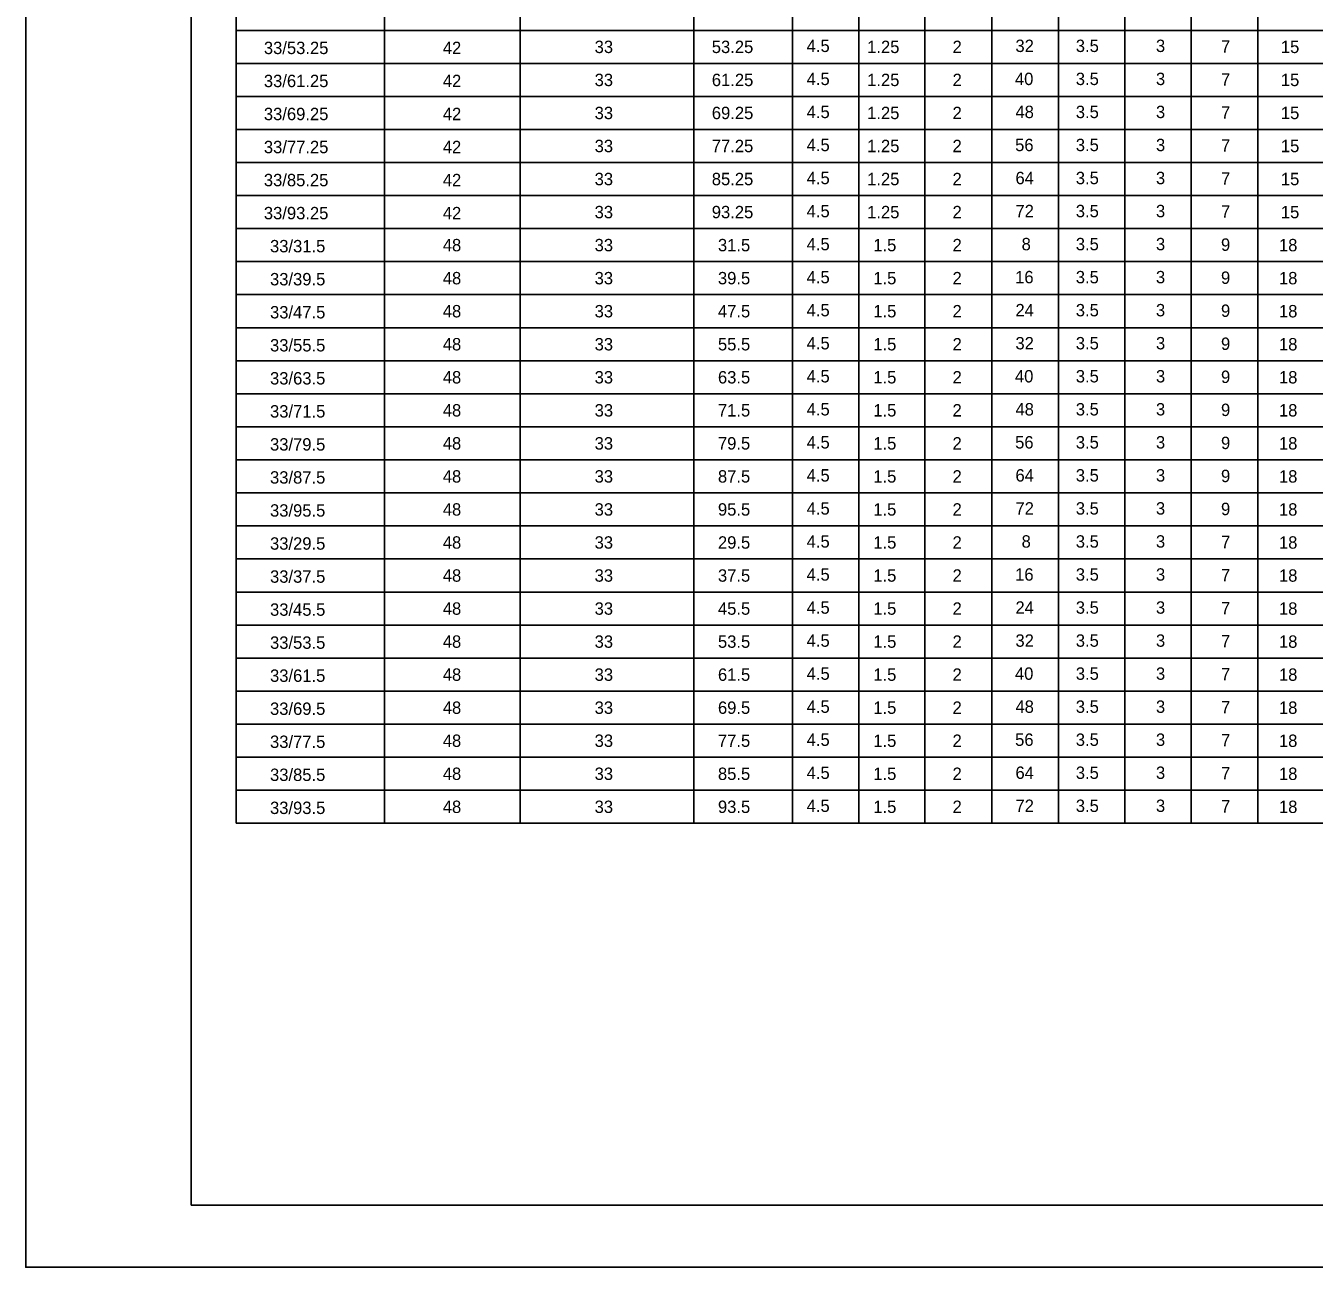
# Model space of a CAD drawing. Extents: x 635698 to 639877, y 296617 to 300175.
# Drawn here: x 638802.3 to 639114.2, y 298257.8 to 298558.4 of the extents above; entities that cross this region are included whole.
import ezdxf

# ---------------------------------------------------------------- set-up
doc = ezdxf.new("R2010")
doc.units = 0
doc.layers.add('2', color=7, linetype='Continuous')
doc.layers.add('PLT-BNDY', color=7, linetype='Continuous')

msp = doc.modelspace()

# ---------------------------------------------------------------- linework, layer by layer
at = {"layer": '2'}
for p, q in [((638842.3, 298272.8), (638842.3, 298836.8)), ((638853.27, 298826.88), (638853.27, 298509.29)), ((638889.15, 298581.29), (638889.15, 298509.29)), ((638922.02, 298581.29), (638922.02, 298509.29)), ((638964.02, 298581.29), (638964.02, 298509.29)), ((638987.91, 298581.29), (638987.91, 298509.29)), ((639004, 298581.29), (639004, 298509.29)), ((639019.92, 298581.29), (639019.92, 298509.29)), ((639036.17, 298581.29), (639036.17, 298509.29)), ((639052.26, 298581.29), (639052.26, 298509.29)), ((639068.35, 298581.29), (639068.35, 298509.29)), ((639084.43, 298581.29), (639084.43, 298509.29)), ((639100.52, 298581.29), (639100.52, 298509.29)), ((639405.11, 298557.29), (638853.27, 298557.29)), ((639405.11, 298549.29), (638853.27, 298549.29)), ((639405.11, 298541.29), (638853.27, 298541.29)), ((639405.11, 298533.29), (638853.27, 298533.29)), ((639405.11, 298525.29), (638853.27, 298525.29)), ((639405.11, 298517.29), (638853.27, 298517.29)), ((639405.11, 298509.29), (638853.27, 298509.29)), ((639405.11, 298509.29), (638853.27, 298509.29)), ((638853.27, 298509.29), (638853.27, 298437.29)), ((638889.15, 298509.29), (638889.15, 298437.29)), ((638922.02, 298509.29), (638922.02, 298437.29)), ((638964.02, 298509.29), (638964.02, 298437.29)), ((638987.91, 298509.29), (638987.91, 298437.29)), ((639004, 298509.29), (639004, 298437.29)), ((639019.92, 298509.29), (639019.92, 298437.29)), ((639036.17, 298509.29), (639036.17, 298437.29)), ((639052.26, 298509.29), (639052.26, 298437.29)), ((639068.35, 298509.29), (639068.35, 298437.29)), ((639084.43, 298509.29), (639084.43, 298437.29)), ((639100.52, 298509.29), (639100.52, 298437.29)), ((639405.11, 298501.29), (638853.27, 298501.29)), ((639405.11, 298493.29), (638853.27, 298493.29)), ((639405.11, 298485.29), (638853.27, 298485.29)), ((639405.11, 298477.29), (638853.27, 298477.29)), ((639405.11, 298469.29), (638853.27, 298469.29)), ((639405.11, 298461.29), (638853.27, 298461.29)), ((639405.11, 298453.29), (638853.27, 298453.29)), ((639405.11, 298445.29), (638853.27, 298445.29)), ((638853.27, 298437.29), (638853.27, 298365.29)), ((639405.11, 298437.29), (638853.27, 298437.29)), ((639405.11, 298437.29), (638853.27, 298437.29)), ((638889.15, 298437.29), (638889.15, 298365.29)), ((638922.02, 298437.29), (638922.02, 298365.29)), ((638964.02, 298437.29), (638964.02, 298365.29)), ((638987.91, 298437.29), (638987.91, 298365.29)), ((639004, 298437.29), (639004, 298365.29)), ((639019.92, 298437.29), (639019.92, 298365.29)), ((639036.17, 298437.29), (639036.17, 298365.29)), ((639052.26, 298437.29), (639052.26, 298365.29)), ((639068.35, 298437.29), (639068.35, 298365.29)), ((639084.43, 298437.29), (639084.43, 298365.29)), ((639100.52, 298437.29), (639100.52, 298365.29)), ((639405.11, 298429.29), (638853.27, 298429.29)), ((639405.11, 298421.29), (638853.27, 298421.29)), ((639405.11, 298413.29), (638853.27, 298413.29)), ((639405.11, 298405.29), (638853.27, 298405.29)), ((639405.11, 298397.29), (638853.27, 298397.29)), ((639405.11, 298389.29), (638853.27, 298389.29)), ((639405.11, 298381.29), (638853.27, 298381.29)), ((639405.11, 298373.29), (638853.27, 298373.29)), ((639405.11, 298365.29), (638853.27, 298365.29)), ((639405.11, 298365.29), (638853.27, 298365.29)), ((639628.3, 298272.8), (638842.3, 298272.8))]:
    msp.add_line(p, q, dxfattribs=at)
at = {"layer": 'PLT-BNDY'}
msp.add_lwpolyline([(638802.3, 298851.8), (639643.3, 298851.8), (639643.3, 298257.8), (638802.3, 298257.8)], close=True, dxfattribs=at)

# ---------------------------------------------------------------- texts
at = {"layer": '2'}
for s, p in [('33/53.25', (638859.94, 298551.54)), ('42', (638903.25, 298551.54)), ('33', (638940.01, 298551.79)), ('53.25', (638968.37, 298551.79)), ('4.5', (638991.34, 298552.04)), ('1.25', (639005.98, 298551.79)), ('2', (639026.65, 298551.79)), ('32', (639041.88, 298552.04)), ('3.5', (639056.49, 298552.04)), ('3', (639075.89, 298552.04)), ('7', (639091.65, 298551.9)), ('15', (639106.13, 298551.79)), ('33/61.25', (638859.94, 298543.54)), ('42', (638903.25, 298543.54)), ('33', (638940.01, 298543.79)), ('61.25', (638968.38, 298543.79)), ('4.5', (638991.34, 298544.04)), ('1.25', (639005.98, 298543.79)), ('2', (639026.65, 298543.79)), ('40', (639041.75, 298544.04)), ('3.5', (639056.49, 298544.04)), ('3', (639075.89, 298544.04)), ('7', (639091.65, 298543.9)), ('15', (639106.13, 298543.79)), ('33/69.25', (638859.94, 298535.54)), ('42', (638903.25, 298535.54)), ('33', (638940.01, 298535.79)), ('69.25', (638968.38, 298535.79)), ('4.5', (638991.34, 298536.04)), ('1.25', (639005.98, 298535.79)), ('2', (639026.65, 298535.79)), ('48', (639041.88, 298536.04)), ('3.5', (639056.49, 298536.04)), ('3', (639075.89, 298536.04)), ('7', (639091.65, 298535.9)), ('15', (639106.13, 298535.79)), ('33/77.25', (638859.94, 298527.54)), ('42', (638903.25, 298527.54)), ('33', (638940.01, 298527.79)), ('77.25', (638968.37, 298527.79)), ('4.5', (638991.34, 298528.04)), ('1.25', (639005.98, 298527.79)), ('2', (639026.65, 298527.79)), ('56', (639041.8, 298528.04)), ('3.5', (639056.49, 298528.04)), ('3', (639075.89, 298528.04)), ('7', (639091.65, 298527.9)), ('15', (639106.13, 298527.79)), ('33/85.25', (638859.94, 298519.54)), ('42', (638903.25, 298519.54)), ('33', (638940.01, 298519.79)), ('85.25', (638968.37, 298519.79)), ('4.5', (638991.34, 298520.04)), ('1.25', (639005.98, 298519.79)), ('2', (639026.65, 298519.79)), ('64', (639041.88, 298520.04)), ('3.5', (639056.49, 298520.04)), ('3', (639075.89, 298520.04)), ('7', (639091.65, 298519.9)), ('15', (639106.13, 298519.79)), ('33', (638940.01, 298511.79)), ('93.25', (638968.37, 298511.79)), ('4.5', (638991.34, 298512.04)), ('1.25', (639005.98, 298511.79)), ('2', (639026.65, 298511.79)), ('72', (639041.88, 298512.04)), ('3.5', (639056.49, 298512.04)), ('3', (639075.89, 298512.04)), ('7', (639091.65, 298511.9)), ('33/93.25', (638859.94, 298511.54)), ('42', (638903.25, 298511.54)), ('15', (639106.13, 298511.79)), ('33/31.5', (638861.43, 298503.54)), ('48', (638903.25, 298503.79)), ('33', (638940.01, 298503.79)), ('31.5', (638969.86, 298503.79)), ('4.5', (638991.34, 298504.04)), ('1.5', (639007.47, 298503.79)), ('2', (639026.65, 298503.79)), ('8', (639043.37, 298504.04)), ('3.5', (639056.49, 298504.04)), ('3', (639075.89, 298504.04)), ('9', (639091.64, 298503.9)), ('18', (639105.67, 298503.79)), ('33/39.5', (638861.43, 298495.54)), ('48', (638903.25, 298495.79)), ('33', (638940.01, 298495.79)), ('39.5', (638969.86, 298495.79)), ('4.5', (638991.34, 298496.04)), ('1.5', (639007.47, 298495.79)), ('2', (639026.65, 298495.79)), ('16', (639041.8, 298496.04)), ('3.5', (639056.49, 298496.04)), ('3', (639075.89, 298496.04)), ('9', (639091.64, 298495.9)), ('18', (639105.67, 298495.79)), ('33/47.5', (638861.43, 298487.54)), ('48', (638903.25, 298487.79)), ('33', (638940.01, 298487.79)), ('47.5', (638969.86, 298487.79)), ('4.5', (638991.34, 298488.04)), ('1.5', (639007.47, 298487.79)), ('2', (639026.65, 298487.79)), ('24', (639041.88, 298488.04)), ('3.5', (639056.49, 298488.04)), ('3', (639075.89, 298488.04)), ('9', (639091.64, 298487.9)), ('18', (639105.67, 298487.79)), ('33/55.5', (638861.43, 298479.54)), ('48', (638903.25, 298479.79)), ('33', (638940.01, 298479.79)), ('55.5', (638969.86, 298479.79)), ('4.5', (638991.34, 298480.04)), ('1.5', (639007.47, 298479.79)), ('2', (639026.65, 298479.79)), ('32', (639041.88, 298480.04)), ('3.5', (639056.49, 298480.04)), ('3', (639075.89, 298480.04)), ('9', (639091.64, 298479.9)), ('18', (639105.67, 298479.79)), ('33/63.5', (638861.43, 298471.54)), ('48', (638903.25, 298471.79)), ('33', (638940.01, 298471.79)), ('63.5', (638969.86, 298471.79)), ('4.5', (638991.34, 298472.04)), ('1.5', (639007.47, 298471.79)), ('2', (639026.65, 298471.79)), ('40', (639041.75, 298472.04)), ('3.5', (639056.49, 298472.04)), ('3', (639075.89, 298472.04)), ('9', (639091.64, 298471.9)), ('18', (639105.67, 298471.79)), ('33/71.5', (638861.43, 298463.54)), ('48', (638903.25, 298463.79)), ('33', (638940.01, 298463.79)), ('71.5', (638969.86, 298463.79)), ('4.5', (638991.34, 298464.04)), ('1.5', (639007.47, 298463.79)), ('2', (639026.65, 298463.79)), ('48', (639041.88, 298464.04)), ('3.5', (639056.49, 298464.04)), ('3', (639075.89, 298464.04)), ('9', (639091.64, 298463.9)), ('18', (639105.67, 298463.79)), ('33/79.5', (638861.43, 298455.54)), ('48', (638903.25, 298455.79)), ('33', (638940.01, 298455.79)), ('79.5', (638969.86, 298455.79)), ('4.5', (638991.34, 298456.04)), ('1.5', (639007.47, 298455.79)), ('2', (639026.65, 298455.79)), ('56', (639041.8, 298456.04)), ('3.5', (639056.49, 298456.04)), ('3', (639075.89, 298456.04)), ('9', (639091.64, 298455.9)), ('18', (639105.67, 298455.79)), ('33/87.5', (638861.43, 298447.54)), ('48', (638903.25, 298447.79)), ('33', (638940.01, 298447.79)), ('87.5', (638969.86, 298447.79)), ('4.5', (638991.34, 298448.04)), ('1.5', (639007.47, 298447.79)), ('2', (639026.65, 298447.79)), ('64', (639041.88, 298448.04)), ('3.5', (639056.49, 298448.04)), ('3', (639075.89, 298448.04)), ('9', (639091.64, 298447.9)), ('18', (639105.67, 298447.79)), ('33/95.5', (638861.43, 298439.54)), ('48', (638903.25, 298439.79)), ('33', (638940.01, 298439.79)), ('95.5', (638969.86, 298439.79)), ('4.5', (638991.34, 298440.04)), ('1.5', (639007.47, 298439.79)), ('2', (639026.65, 298439.79)), ('72', (639041.88, 298440.04)), ('3.5', (639056.49, 298440.04)), ('3', (639075.89, 298440.04)), ('9', (639091.64, 298439.9)), ('18', (639105.67, 298439.79)), ('33/29.5', (638861.43, 298431.54)), ('48', (638903.25, 298431.79)), ('33', (638940.01, 298431.79)), ('29.5', (638969.86, 298431.79)), ('4.5', (638991.34, 298432.04)), ('1.5', (639007.47, 298431.79)), ('2', (639026.65, 298431.79)), ('8', (639043.37, 298432.04)), ('3.5', (639056.49, 298432.04)), ('3', (639075.89, 298432.04)), ('7', (639091.65, 298431.9)), ('18', (639105.67, 298431.79)), ('33/37.5', (638861.43, 298423.54)), ('48', (638903.25, 298423.79)), ('33', (638940.01, 298423.79)), ('37.5', (638969.86, 298423.79)), ('4.5', (638991.34, 298424.04)), ('1.5', (639007.47, 298423.79)), ('2', (639026.65, 298423.79)), ('16', (639041.8, 298424.04)), ('3.5', (639056.49, 298424.04)), ('3', (639075.89, 298424.04)), ('7', (639091.65, 298423.9)), ('18', (639105.67, 298423.79)), ('33/45.5', (638861.43, 298415.54)), ('48', (638903.25, 298415.79)), ('33', (638940.01, 298415.79)), ('45.5', (638969.86, 298415.79)), ('4.5', (638991.34, 298416.04)), ('1.5', (639007.47, 298415.79)), ('2', (639026.65, 298415.79)), ('24', (639041.88, 298416.04)), ('3.5', (639056.49, 298416.04)), ('3', (639075.89, 298416.04)), ('7', (639091.65, 298415.9)), ('18', (639105.67, 298415.79)), ('33/53.5', (638861.43, 298407.54)), ('48', (638903.25, 298407.79)), ('33', (638940.01, 298407.79)), ('53.5', (638969.86, 298407.79)), ('4.5', (638991.34, 298408.04)), ('1.5', (639007.47, 298407.79)), ('2', (639026.65, 298407.79)), ('32', (639041.88, 298408.04)), ('3.5', (639056.49, 298408.04)), ('3', (639075.89, 298408.04)), ('7', (639091.65, 298407.9)), ('18', (639105.67, 298407.79)), ('33/61.5', (638861.43, 298399.54)), ('48', (638903.25, 298399.79)), ('33', (638940.01, 298399.79)), ('61.5', (638969.86, 298399.79)), ('4.5', (638991.34, 298400.04)), ('1.5', (639007.47, 298399.79)), ('2', (639026.65, 298399.79)), ('40', (639041.75, 298400.04)), ('3.5', (639056.49, 298400.04)), ('3', (639075.89, 298400.04)), ('7', (639091.65, 298399.9)), ('18', (639105.67, 298399.79)), ('33/69.5', (638861.43, 298391.54)), ('48', (638903.25, 298391.79)), ('33', (638940.01, 298391.79)), ('69.5', (638969.86, 298391.79)), ('4.5', (638991.34, 298392.04)), ('1.5', (639007.47, 298391.79)), ('2', (639026.65, 298391.79)), ('48', (639041.88, 298392.04)), ('3.5', (639056.49, 298392.04)), ('3', (639075.89, 298392.04)), ('7', (639091.65, 298391.9)), ('18', (639105.67, 298391.79)), ('4.5', (638991.34, 298384.04)), ('56', (639041.8, 298384.04)), ('3.5', (639056.49, 298384.04)), ('3', (639075.89, 298384.04)), ('33/77.5', (638861.43, 298383.54)), ('48', (638903.25, 298383.79)), ('33', (638940.01, 298383.79)), ('77.5', (638969.86, 298383.79)), ('1.5', (639007.47, 298383.79)), ('2', (639026.65, 298383.79)), ('7', (639091.65, 298383.9)), ('18', (639105.67, 298383.79)), ('33/85.5', (638861.43, 298375.54)), ('48', (638903.25, 298375.79)), ('33', (638940.01, 298375.79)), ('85.5', (638969.86, 298375.79)), ('4.5', (638991.34, 298376.04)), ('1.5', (639007.47, 298375.79)), ('2', (639026.65, 298375.79)), ('64', (639041.88, 298376.04)), ('3.5', (639056.49, 298376.04)), ('3', (639075.89, 298376.04)), ('7', (639091.65, 298375.9)), ('18', (639105.67, 298375.79)), ('33/93.5', (638861.43, 298367.54)), ('48', (638903.25, 298367.79)), ('33', (638940.01, 298367.79)), ('93.5', (638969.86, 298367.79)), ('4.5', (638991.34, 298368.04)), ('1.5', (639007.47, 298367.79)), ('2', (639026.65, 298367.79)), ('72', (639041.88, 298368.04)), ('3.5', (639056.49, 298368.04)), ('3', (639075.89, 298368.04)), ('7', (639091.65, 298367.9)), ('18', (639105.67, 298367.79))]:
    msp.add_text(s, height=3, dxfattribs=at).set_placement(p)

doc.saveas('drawing.dxf')
